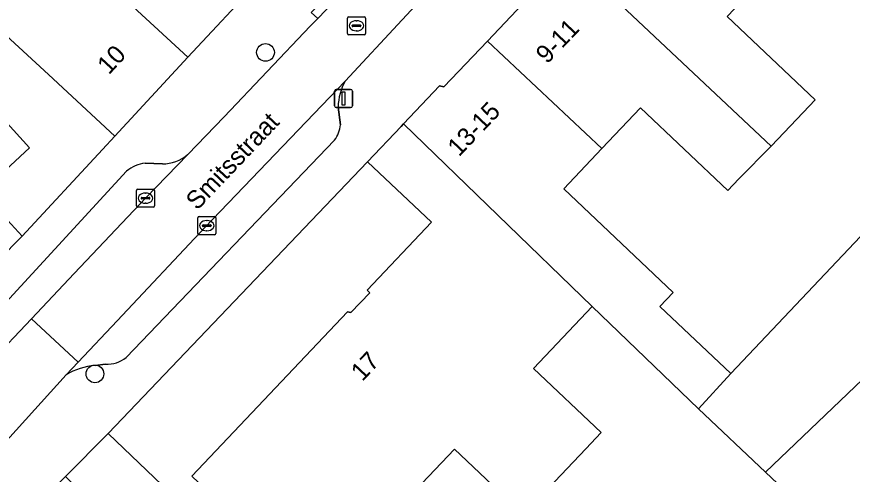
# Model space of a CAD drawing. Extents: x 160663 to 161506, y 382245 to 383291.
# Drawn here: x 160915.24 to 160961.39, y 383041.61 to 383066.88 of the extents above; entities that cross this region are included whole.
import ezdxf

# ---------------------------------------------------------------- set-up
doc = ezdxf.new("R2010")
doc.units = 0
for name, color, linetype in [('IMGEO_Boom', 7, 'Continuous'), ('IMGEO_Erf', 7, 'Continuous'), ('IMGEO_Kolk', 7, 'Continuous'), ('IMGEO_Lichtmast', 7, 'Continuous'), ('IMGEO_Muur', 7, 'Continuous'), ('IMGEO_Openbare_ruimte_label', 7, 'Continuous'), ('IMGEO_Pand', 7, 'Continuous'), ('IMGEO_Pand_nummerreeks', 7, 'Continuous'), ('IMGEO_Parkeervlak_open', 7, 'Continuous'), ('IMGEO_Rijbaan_lokaal_open', 7, 'Continuous'), ('IMGEO_Rioolput', 7, 'Continuous'), ('IMGEO_Voetpad_open', 7, 'Continuous')]:
    doc.layers.add(name, color=color, linetype=linetype)

msp = doc.modelspace()

# ---------------------------------------------------------------- linework, layer by layer
at = {"layer": 'IMGEO_Boom'}
for centre in [(160928.984, 383064.907), (160919.567, 383047.152)]:
    msp.add_circle(centre, 0.489, dxfattribs=at)
at = {"layer": 'IMGEO_Erf'}
for points in [[(160914.159, 383061.582), (160915.959, 383059.638), (160913.308, 383057.183), (160915.546, 383054.767), (160919.978, 383059.546), (160920.658, 383060.279), (160916.993, 383063.68), (160912.315, 383068.018), (160916.347, 383072.364), (160920.354, 383076.684), (160918.385, 383078.479), (160923.112, 383083.664), (160929.799, 383091), (160922.617, 383097.955)], [(160963.63, 383066.736), (160958.725, 383071.382), (160956.496, 383069.029), (160954.475, 383066.895), (160959.334, 383062.293), (160958.674, 383061.596), (160956.907, 383059.729), (160955.128, 383057.933), (160954.516, 383057.286), (160949.694, 383061.852), (160947.562, 383059.601), (160945.455, 383057.376), (160951.503, 383051.647), (160950.769, 383050.872), (160954.674, 383047.173), (160972.907, 383066.425)], [(160924.908, 383041.495), (160933.512, 383050.58), (160933.701, 383050.535), (160934.746, 383051.638), (160934.601, 383051.776), (160938.155, 383055.529), (160934.625, 383058.872), (160920.302, 383043.863), (160941.074, 383023.981)], [(160960.966, 383037.606), (160956.591, 383041.731), (160952.892, 383045.218), (160947.026, 383050.883), (160943.779, 383047.455), (160947.525, 383043.907), (160946.673, 383043.007), (160943.234, 383039.376), (160939.413, 383042.994), (160936.547, 383039.968)]]:
    msp.add_lwpolyline(points, dxfattribs=at)
at = {"layer": 'IMGEO_Kolk'}
for p, q in [((160921.861, 383056.431), (160921.861, 383057.283)), ((160921.936, 383057.357), (160922.788, 383057.357)), ((160922.349, 383057.137), (160922.374, 383057.137)), ((160922.862, 383057.283), (160922.862, 383056.431)), ((160922.12, 383056.851), (160922.12, 383056.863)), ((160922.558, 383056.814), (160922.16, 383056.814)), ((160922.163, 383056.9), (160922.561, 383056.9)), ((160922.372, 383056.577), (160922.347, 383056.577)), ((160922.604, 383056.863), (160922.604, 383056.851)), ((160922.788, 383056.357), (160921.936, 383056.357)), ((160925.241, 383054.914), (160925.241, 383055.766)), ((160925.316, 383055.84), (160926.168, 383055.84)), ((160926.242, 383055.766), (160926.242, 383054.914)), ((160925.5, 383055.334), (160925.5, 383055.346)), ((160925.938, 383055.297), (160925.54, 383055.297)), ((160925.543, 383055.383), (160925.941, 383055.383)), ((160925.729, 383055.62), (160925.754, 383055.62)), ((160925.984, 383055.346), (160925.984, 383055.334)), ((160926.168, 383054.84), (160925.316, 383054.84)), ((160925.752, 383055.06), (160925.727, 383055.06))]:
    msp.add_line(p, q, dxfattribs=at)
for points in [[(160921.861, 383056.431), (160921.861, 383057.283)], [(160921.936, 383057.357), (160922.788, 383057.357)], [(160922.862, 383057.283), (160922.862, 383056.431)], [(160922.788, 383056.357), (160921.936, 383056.357)], [(160925.241, 383054.914), (160925.241, 383055.766)], [(160925.316, 383055.84), (160926.168, 383055.84)], [(160926.242, 383055.766), (160926.242, 383054.914)], [(160926.168, 383054.84), (160925.316, 383054.84)]]:
    msp.add_lwpolyline(points, dxfattribs=at)
for centre, radius, start, end in [((160921.938, 383057.281), 0.0765, 91.552, 178.448), ((160921.938, 383057.281), 0.0765, 91.552, 178.448), ((160922.786, 383057.281), 0.0765, 1.552, 88.448), ((160922.786, 383057.281), 0.0765, 1.552, 88.448), ((160922.16, 383056.86), 0.0403, 85.8775, 175.7526), ((160922.157, 383056.85), 0.0366, 178.938, 274.7102), ((160922.561, 383056.857), 0.043, 264.8664, 352.4533), ((160922.565, 383056.862), 0.0386, 1.7309, 96.639), ((160921.938, 383056.433), 0.0765, 181.552, 268.448), ((160921.938, 383056.433), 0.0765, 181.552, 268.448), ((160922.786, 383056.433), 0.0765, 271.552, 358.448), ((160922.786, 383056.433), 0.0765, 271.552, 358.448), ((160925.318, 383055.764), 0.0765, 91.552, 178.448), ((160925.318, 383055.764), 0.0765, 91.552, 178.448), ((160926.166, 383055.764), 0.0765, 1.552, 88.448), ((160926.166, 383055.764), 0.0765, 1.552, 88.448), ((160925.54, 383055.343), 0.0403, 85.8775, 175.7526), ((160925.537, 383055.333), 0.0366, 178.938, 274.7102), ((160925.941, 383055.34), 0.043, 264.8664, 352.4533), ((160925.945, 383055.345), 0.0386, 1.7309, 96.639), ((160925.318, 383054.916), 0.0765, 181.552, 268.448), ((160925.318, 383054.916), 0.0765, 181.552, 268.448), ((160926.166, 383054.916), 0.0765, 271.552, 358.448), ((160926.166, 383054.916), 0.0765, 271.552, 358.448)]:
    msp.add_arc(centre, radius, start, end, dxfattribs=at)
for centre, major_axis, ratio, start_param, end_param in [((160922.348, 383056.857), (-0.387, 0.002), 0.722429, 4.712389, 7.853982), ((160922.373, 383056.857), (-0.39, 0.002), 0.717154, 1.570796, 4.712389), ((160925.728, 383055.34), (-0.387, 0.002), 0.722429, 4.712389, 7.853982), ((160925.753, 383055.34), (-0.39, 0.002), 0.717154, 1.570796, 4.712389)]:
    msp.add_ellipse(centre, major_axis=major_axis, ratio=ratio, start_param=start_param, end_param=end_param, dxfattribs=at)
at = {"layer": 'IMGEO_Lichtmast'}
for p, q in [((160932.796, 383061.963), (160932.796, 383062.763)), ((160932.796, 383062.763), (160932.796, 383061.963)), ((160932.896, 383062.863), (160933.686, 383062.863)), ((160933.686, 383062.863), (160932.896, 383062.863)), ((160933.786, 383062.763), (160933.786, 383061.963)), ((160933.786, 383061.963), (160933.786, 383062.763)), ((160933.686, 383061.863), (160932.896, 383061.863)), ((160932.896, 383061.863), (160933.686, 383061.863))]:
    msp.add_line(p, q, dxfattribs=at)
msp.add_lwpolyline([(160933.216, 383062.738), (160933.366, 383062.738), (160933.366, 383061.988), (160933.216, 383061.988), (160933.216, 383062.738)], dxfattribs=at)
for centre, start, end in [((160932.896, 383062.763), 90, 180), ((160932.896, 383062.763), 90, 180), ((160933.686, 383062.763), 0, 90), ((160933.686, 383062.763), 360, 90), ((160932.896, 383061.963), 180, 270), ((160932.896, 383061.963), 180, 270), ((160933.686, 383061.963), 270, 0), ((160933.686, 383061.963), 270, 0)]:
    msp.add_arc(centre, 0.1, start, end, dxfattribs=at)
at = {"layer": 'IMGEO_Muur'}
msp.add_lwpolyline([(160919.978, 383059.546), (160915.546, 383054.767)], dxfattribs=at)
at = {"layer": 'IMGEO_Pand'}
for points in [[(160920.354, 383076.684), (160916.347, 383072.364), (160924.703, 383064.64), (160928.685, 383068.933)], [(160954.475, 383066.895), (160956.496, 383069.029), (160950.166, 383075.019), (160947.725, 383072.379), (160947.481, 383072.438), (160945.563, 383070.413), (160956.907, 383059.729), (160958.674, 383061.596), (160959.334, 383062.293)], [(160924.703, 383064.64), (160916.347, 383072.364), (160912.315, 383068.018), (160916.993, 383063.68), (160920.658, 383060.279)], [(160945.563, 383070.413), (160943.822, 383068.574), (160943.83, 383068.268), (160941.244, 383065.538), (160947.562, 383059.601), (160949.694, 383061.852), (160954.516, 383057.286), (160955.128, 383057.933), (160956.907, 383059.729)], [(160956.591, 383041.731), (160964.439, 383049.226), (160969.096, 383052.883), (160974.295, 383056.965), (160976.485, 383059.299), (160981.925, 383066.097), (160981.723, 383066.24), (160976.345, 383070.055), (160972.907, 383066.425), (160954.674, 383047.173), (160952.892, 383045.218)], [(160945.455, 383057.376), (160947.562, 383059.601), (160941.244, 383065.538), (160938.841, 383063), (160938.59, 383063.06), (160936.597, 383060.955), (160947.026, 383050.883), (160952.892, 383045.218), (160954.674, 383047.173), (160950.769, 383050.872), (160951.503, 383051.647)], [(160983.861, 383053.6), (160989.497, 383060.735), (160984.383, 383064.359), (160978.917, 383057.577), (160976.485, 383059.299), (160974.295, 383056.965), (160969.096, 383052.883), (160964.439, 383049.226), (160956.591, 383041.731), (160960.966, 383037.606), (160964.326, 383040.724), (160973.09, 383029.971), (160973.741, 383029.173), (160984.06, 383041.35), (160977.958, 383046.246)], [(160915.546, 383054.767), (160913.308, 383057.183), (160915.959, 383059.638), (160914.159, 383061.582), (160903.468, 383051.469), (160903.737, 383051.179), (160903.68, 383050.995), (160904.71, 383049.882), (160904.94, 383049.935), (160907.113, 383047.588), (160908.499, 383047.535), (160910.934, 383049.791), (160911.147, 383049.783), (160911.729, 383050.322), (160911.622, 383050.794)], [(160947.026, 383050.883), (160936.597, 383060.955), (160936.469, 383060.82), (160934.625, 383058.872), (160938.155, 383055.529), (160934.601, 383051.776), (160934.746, 383051.638), (160933.701, 383050.535), (160933.512, 383050.58), (160924.908, 383041.495), (160932.868, 383033.955), (160937.61, 383038.962), (160936.547, 383039.968), (160939.413, 383042.994), (160943.234, 383039.376), (160946.673, 383043.007), (160947.525, 383043.907), (160943.779, 383047.455)]]:
    msp.add_lwpolyline(points, close=True, dxfattribs=at)
at = {"layer": 'IMGEO_Parkeervlak_open'}
for points in [[(160933.381, 383063.325), (160925.638, 383055.232), (160920.798, 383050.085), (160918.636, 383047.796), (160917.975, 383047.096)], [(160933.123, 383060.911), (160932.992, 383061.89)], [(160921.282, 383048.06), (160932.797, 383060.064)], [(160922.375, 383056.869), (160924.686, 383059.265)], [(160923.288, 383058.756), (160922.336, 383058.79)], [(160921.316, 383058.355), (160914.195, 383050.636)], [(160913.786, 383047.807), (160916.057, 383050.196), (160918.427, 383052.689), (160922.375, 383056.869)], [(160919.576, 383047.607), (160920.148, 383047.69)]]:
    msp.add_lwpolyline(points, dxfattribs=at)
for centre, radius, start, end in [((160936.194, 383061.792), 3.204, 151.4153, 178.2502), ((160931.468, 383061.062), 1.662, 323.1052, 354.7926), ((160923.323, 383060.833), 2.077, 269.022, 310.9903), ((160922.554, 383056.866), 1.936, 96.4569, 129.7367), ((160920.232, 383049.355), 1.667, 267.1024, 309.0384), ((160919.776, 383044.218), 3.395, 93.3729, 122.0308)]:
    msp.add_arc(centre, radius, start, end, dxfattribs=at)
at = {"layer": 'IMGEO_Rijbaan_lokaal_open'}
msp.add_lwpolyline([(160933.381, 383063.325), (160939.686, 383070.112), (160944.165, 383074.85), (160948.915, 383079.802), (160953.438, 383084.554), (160951.027, 383086.751), (160950.924, 383086.643), (160950.199, 383085.882), (160935.505, 383070.569), (160931.866, 383066.777), (160931.458, 383066.352), (160926.703, 383061.356), (160924.686, 383059.265), (160922.375, 383056.869), (160918.427, 383052.689), (160916.057, 383050.196), (160918.636, 383047.796), (160920.798, 383050.085), (160925.638, 383055.232)], close=True, dxfattribs=at)
for points in [[(160913.466, 383042.128), (160917.975, 383047.096), (160918.636, 383047.796), (160916.057, 383050.196), (160913.786, 383047.807), (160913.674, 383047.617), (160913.471, 383047.394), (160911.878, 383045.53), (160911.426, 383045.079), (160911.098, 383044.812), (160910.705, 383044.492)], [(160944.793, 383020.424), (160941.074, 383023.981), (160920.302, 383043.863), (160917.937, 383041.481), (160918.109, 383041.314), (160931.492, 383028.374), (160941.045, 383019.344), (160942.976, 383017.415), (160944.076, 383016.107), (160957.356, 383000), (160973.527, 382980.386), (160972.508, 382979.547)]]:
    msp.add_lwpolyline(points, dxfattribs=at)
at = {"layer": 'IMGEO_Rioolput'}
for p, q in [((160933.507, 383065.954), (160933.507, 383066.806)), ((160933.582, 383066.88), (160934.434, 383066.88)), ((160934.508, 383066.806), (160934.508, 383065.954)), ((160933.766, 383066.374), (160933.766, 383066.386)), ((160934.204, 383066.337), (160933.806, 383066.337)), ((160933.809, 383066.423), (160934.207, 383066.423)), ((160933.995, 383066.66), (160934.02, 383066.66)), ((160934.25, 383066.386), (160934.25, 383066.374)), ((160934.434, 383065.88), (160933.582, 383065.88)), ((160934.018, 383066.1), (160933.993, 383066.1))]:
    msp.add_line(p, q, dxfattribs=at)
for points in [[(160933.507, 383065.954), (160933.507, 383066.806)], [(160933.582, 383066.88), (160934.434, 383066.88)], [(160934.508, 383066.806), (160934.508, 383065.954)], [(160934.434, 383065.88), (160933.582, 383065.88)]]:
    msp.add_lwpolyline(points, dxfattribs=at)
for centre, radius, start, end in [((160933.584, 383066.804), 0.0765, 91.552, 178.448), ((160933.584, 383066.804), 0.0765, 91.552, 178.448), ((160934.432, 383066.804), 0.0765, 1.552, 88.448), ((160934.432, 383066.804), 0.0765, 1.552, 88.448), ((160933.806, 383066.383), 0.0403, 85.8775, 175.7526), ((160933.803, 383066.373), 0.0366, 178.938, 274.7102), ((160934.207, 383066.38), 0.043, 264.8664, 352.4533), ((160934.211, 383066.385), 0.0386, 1.7309, 96.639), ((160933.584, 383065.956), 0.0765, 181.552, 268.448), ((160933.584, 383065.956), 0.0765, 181.552, 268.448), ((160934.432, 383065.956), 0.0765, 271.552, 358.448), ((160934.432, 383065.956), 0.0765, 271.552, 358.448)]:
    msp.add_arc(centre, radius, start, end, dxfattribs=at)
for centre, major_axis, ratio, start_param, end_param in [((160933.994, 383066.38), (-0.387, 0.002), 0.722429, 4.712389, 7.853982), ((160934.019, 383066.38), (-0.39, 0.002), 0.717154, 1.570796, 4.712389)]:
    msp.add_ellipse(centre, major_axis=major_axis, ratio=ratio, start_param=start_param, end_param=end_param, dxfattribs=at)
at = {"layer": 'IMGEO_Voetpad_open'}
for points in [[(160952.769, 383089.355), (160950.3, 383091.539), (160933.406, 383073.873), (160928.764, 383069.018), (160928.685, 383068.933), (160924.703, 383064.64), (160920.658, 383060.279), (160919.978, 383059.546), (160915.546, 383054.767), (160911.622, 383050.794), (160911.729, 383050.322), (160911.147, 383049.783), (160910.934, 383049.791), (160908.499, 383047.535), (160907.113, 383047.588), (160910.119, 383044.116)], [(160916.51, 383039.63), (160916.299, 383039.832), (160917.623, 383041.165), (160917.937, 383041.481), (160920.302, 383043.863), (160934.625, 383058.872), (160936.469, 383060.82), (160936.597, 383060.955), (160938.59, 383063.06), (160938.841, 383063), (160941.244, 383065.538), (160943.83, 383068.268), (160943.822, 383068.574), (160945.563, 383070.413), (160947.481, 383072.438), (160947.725, 383072.379), (160950.166, 383075.019), (160954.722, 383079.944), (160957.649, 383083.109), (160959.764, 383083.167), (160955.867, 383086.614)], [(160954.086, 383085.234), (160953.438, 383084.554), (160948.915, 383079.802), (160944.165, 383074.85), (160939.686, 383070.112), (160933.381, 383063.325)], [(160931.458, 383066.352), (160931.866, 383066.777), (160931.503, 383067.119), (160935.117, 383070.885), (160935.505, 383070.569)], [(160924.686, 383059.265), (160926.703, 383061.356), (160931.458, 383066.352)], [(160932.992, 383061.89), (160933.123, 383060.911)], [(160932.797, 383060.064), (160921.282, 383048.06)], [(160922.336, 383058.79), (160923.288, 383058.756)], [(160914.195, 383050.636), (160921.316, 383058.355)], [(160920.148, 383047.69), (160919.576, 383047.607)], [(160917.975, 383047.096), (160913.466, 383042.128), (160909.766, 383038.113)]]:
    msp.add_lwpolyline(points, dxfattribs=at)
msp.add_lwpolyline([(160931.866, 383066.777), (160935.505, 383070.569), (160935.117, 383070.885), (160931.503, 383067.119)], close=True, dxfattribs=at)
for centre, radius, start, end in [((160936.194, 383061.792), 3.204, 151.4153, 178.2502), ((160931.468, 383061.062), 1.662, 323.1052, 354.7926), ((160923.323, 383060.833), 2.077, 269.022, 310.9903), ((160922.554, 383056.866), 1.936, 96.4569, 129.7367), ((160920.232, 383049.355), 1.667, 267.1024, 309.0384), ((160919.776, 383044.218), 3.395, 93.3729, 122.0308)]:
    msp.add_arc(centre, radius, start, end, dxfattribs=at)

# ---------------------------------------------------------------- texts
at = {"layer": 'IMGEO_Openbare_ruimte_label'}
msp.add_text('Smitsstraat', height=1, rotation=46.5394, dxfattribs=at).set_placement((160925.211, 383056.145))
at = {"layer": 'IMGEO_Pand_nummerreeks'}
for s, rotation, p in [('9-11', 46.2434, (160944.537, 383064.234)), ('10', 47.152, (160920.334, 383063.637)), ('13-15', 46.5528, (160939.668, 383059.105)), ('17', 46.6445, (160934.333, 383046.7))]:
    msp.add_text(s, height=1, rotation=rotation, dxfattribs=at).set_placement(p)

doc.saveas('drawing.dxf')
